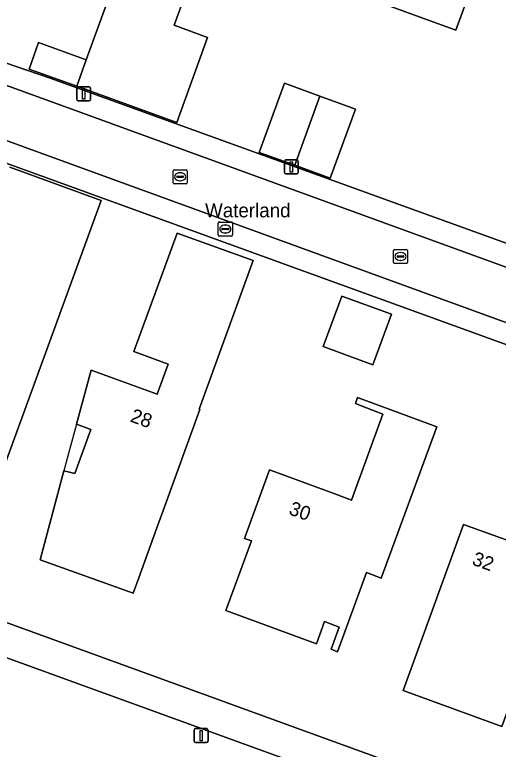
# Model space of a CAD drawing. Extents: x 155275 to 156265, y 382654 to 383635.
# Drawn here: x 155886.3 to 155920.8, y 382858.7 to 382911.1 of the extents above; entities that cross this region are included whole.
import ezdxf

# ---------------------------------------------------------------- set-up
doc = ezdxf.new("R2010")
doc.units = 0
for name, color, linetype in [('IMGEO_Brandkraan', 7, 'Continuous'), ('IMGEO_Erf', 7, 'Continuous'), ('IMGEO_Kolk', 7, 'Continuous'), ('IMGEO_Lichtmast', 7, 'Continuous'), ('IMGEO_Loofbos', 7, 'Continuous'), ('IMGEO_Openbare_ruimte_label', 7, 'Continuous'), ('IMGEO_Pand', 7, 'Continuous'), ('IMGEO_Pand_nummerreeks', 7, 'Continuous'), ('IMGEO_Pand_overbouw', 7, 'Continuous'), ('IMGEO_Rijbaan_lokaal_open', 7, 'Continuous'), ('IMGEO_Voetpad_open', 7, 'Continuous')]:
    doc.layers.add(name, color=color, linetype=linetype)

msp = doc.modelspace()

# ---------------------------------------------------------------- linework, layer by layer
at = {"layer": 'IMGEO_Brandkraan'}
for p, q in [((155900.794, 382895.371), (155900.794, 382896.223)), ((155900.869, 382896.297), (155901.721, 382896.297)), ((155901.282, 382896.077), (155901.307, 382896.077)), ((155901.795, 382896.223), (155901.795, 382895.371)), ((155901.053, 382895.791), (155901.053, 382895.803)), ((155901.491, 382895.754), (155901.093, 382895.754)), ((155901.096, 382895.84), (155901.494, 382895.84)), ((155901.305, 382895.517), (155901.28, 382895.517)), ((155901.537, 382895.803), (155901.537, 382895.791)), ((155901.721, 382895.297), (155900.869, 382895.297))]:
    msp.add_line(p, q, dxfattribs=at)
for points in [[(155900.794, 382895.371), (155900.794, 382896.223)], [(155900.869, 382896.297), (155901.721, 382896.297)], [(155901.795, 382896.223), (155901.795, 382895.371)], [(155901.721, 382895.297), (155900.869, 382895.297)]]:
    msp.add_lwpolyline(points, dxfattribs=at)
for centre, radius, start, end in [((155900.871, 382896.221), 0.0765, 91.552, 178.448), ((155900.871, 382896.221), 0.0765, 91.552, 178.448), ((155901.719, 382896.221), 0.0765, 1.552, 88.448), ((155901.719, 382896.221), 0.0765, 1.552, 88.448), ((155901.093, 382895.8), 0.0403, 85.8775, 175.7526), ((155901.09, 382895.79), 0.0366, 178.938, 274.7102), ((155901.494, 382895.797), 0.043, 264.8664, 352.4533), ((155901.498, 382895.802), 0.0386, 1.7309, 96.639), ((155900.871, 382895.373), 0.0765, 181.552, 268.448), ((155900.871, 382895.373), 0.0765, 181.552, 268.448), ((155901.719, 382895.373), 0.0765, 271.552, 358.448), ((155901.719, 382895.373), 0.0765, 271.552, 358.448)]:
    msp.add_arc(centre, radius, start, end, dxfattribs=at)
for centre, major_axis, ratio, start_param, end_param in [((155901.281, 382895.797), (-0.387, 0.002), 0.722429, 4.712389, 7.853982), ((155901.306, 382895.797), (-0.39, 0.002), 0.717154, 1.570796, 4.712389)]:
    msp.add_ellipse(centre, major_axis=major_axis, ratio=ratio, start_param=start_param, end_param=end_param, dxfattribs=at)
at = {"layer": 'IMGEO_Erf'}
for points in [[(155900.028, 382909.443), (155897.825, 382903.396), (155890.694, 382905.975), (155887.299, 382907.2), (155887.978, 382909.083), (155891.379, 382907.856), (155896.224, 382921.161), (155896.8, 382922.742), (155890.82, 382924.92), (155891.813, 382927.645), (155891.261, 382927.846), (155891.764, 382929.225), (155892.325, 382929.023), (155892.479, 382929.443), (155892.539, 382929.608), (155893.433, 382929.275), (155893.495, 382929.443), (155894.143, 382931.234), (155903.968, 382927.676), (155897.649, 382910.318)], [(155910.732, 382912.528), (155905.1, 382914.582), (155907.241, 382920.482), (155907.428, 382920.988), (155906.069, 382921.484), (155907.824, 382926.294), (155912.382, 382924.658), (155912.201, 382924.156), (155911.97, 382923.511), (155913.465, 382923.001), (155914.068, 382922.791), (155914.285, 382923.391), (155914.647, 382923.261), (155919.9, 382921.373), (155918.663, 382917.977), (155918.513, 382917.567), (155920.266, 382916.925), (155917.723, 382909.978)], [(155908.774, 382899.418), (155906.245, 382900.34), (155903.715, 382901.261), (155905.502, 382906.19), (155908.04, 382905.267), (155910.579, 382904.343)], [(155899.426, 382882.959), (155899.484, 382882.936), (155896.922, 382875.92), (155896.416, 382874.487), (155895.117, 382870.935), (155894.718, 382869.838), (155888.099, 382872.218), (155889.785, 382878.554), (155890.184, 382878.457), (155890.56, 382878.36), (155891.709, 382881.507), (155890.678, 382881.884), (155891.731, 382885.74), (155896.439, 382884.028), (155897.217, 382886.165), (155894.776, 382887.055), (155897.86, 382895.513), (155903.279, 382893.547)], [(155911.806, 382886.118), (155908.266, 382887.424), (155909.591, 382891.016), (155913.138, 382889.728)], [(155912.411, 382870.92), (155911.369, 382871.303), (155909.3, 382865.671), (155908.84, 382865.84), (155909.423, 382867.426), (155908.371, 382867.813), (155907.789, 382866.226), (155901.331, 382868.599), (155903.157, 382873.569), (155902.669, 382873.75), (155904.45, 382878.63), (155909.113, 382876.916), (155910.279, 382876.467), (155912.533, 382882.59), (155911.35, 382883.058), (155910.564, 382883.369), (155910.729, 382883.785), (155916.368, 382881.708)], [(155924.724, 382879.341), (155928.505, 382877.966), (155924.182, 382866.077), (155923.242, 382866.419), (155921.016, 382860.344), (155913.97, 382862.913), (155918.282, 382874.744), (155922.499, 382873.227)]]:
    msp.add_lwpolyline(points, close=True, dxfattribs=at)
for points in [[(155882.198, 382908.814), (155888.809, 382906.56), (155914.272, 382897.319), (155926.717, 382892.835), (155943.231, 382886.789), (155948.645, 382884.835), (155950.836, 382890.892), (155956.798, 382888.735), (155954.606, 382882.673), (155954.644, 382882.601), (155962.207, 382879.881), (155963.654, 382879.4), (155964.795, 382879.631), (155965.592, 382880.01), (155966.17, 382880.408), (155966.548, 382880.807), (155966.671, 382880.994), (155967.174, 382882.325), (155968.914, 382886.988), (155975.085, 382903.519)], [(155961.133, 382873.112), (155879.75, 382902.636)], [(155875.141, 382900.359), (155872.725, 382893.446), (155866.062, 382874.889), (155953.058, 382843.257), (155959.029, 382859.144), (155962.877, 382868.971)], [(155885.938, 382900.209), (155892.439, 382897.834), (155885.61, 382879.142)]]:
    msp.add_lwpolyline(points, dxfattribs=at)
at = {"layer": 'IMGEO_Kolk'}
for p, q in [((155897.569, 382899.096), (155897.569, 382899.948)), ((155897.644, 382900.022), (155898.496, 382900.022)), ((155898.057, 382899.802), (155898.082, 382899.802)), ((155898.57, 382899.948), (155898.57, 382899.096)), ((155897.828, 382899.516), (155897.828, 382899.528)), ((155898.266, 382899.479), (155897.868, 382899.479)), ((155897.871, 382899.565), (155898.269, 382899.565)), ((155898.08, 382899.242), (155898.055, 382899.242)), ((155898.312, 382899.528), (155898.312, 382899.516)), ((155898.496, 382899.022), (155897.644, 382899.022)), ((155913.286, 382893.413), (155913.286, 382894.265)), ((155913.361, 382894.339), (155914.213, 382894.339)), ((155913.774, 382894.119), (155913.799, 382894.119)), ((155914.287, 382894.265), (155914.287, 382893.413)), ((155913.545, 382893.833), (155913.545, 382893.845)), ((155913.983, 382893.796), (155913.585, 382893.796)), ((155913.588, 382893.882), (155913.986, 382893.882)), ((155913.797, 382893.559), (155913.772, 382893.559)), ((155914.029, 382893.845), (155914.029, 382893.833)), ((155914.213, 382893.339), (155913.361, 382893.339))]:
    msp.add_line(p, q, dxfattribs=at)
for points in [[(155897.569, 382899.096), (155897.569, 382899.948)], [(155897.644, 382900.022), (155898.496, 382900.022)], [(155898.57, 382899.948), (155898.57, 382899.096)], [(155898.496, 382899.022), (155897.644, 382899.022)], [(155913.286, 382893.413), (155913.286, 382894.265)], [(155913.361, 382894.339), (155914.213, 382894.339)], [(155914.287, 382894.265), (155914.287, 382893.413)], [(155914.213, 382893.339), (155913.361, 382893.339)]]:
    msp.add_lwpolyline(points, dxfattribs=at)
for centre, radius, start, end in [((155897.646, 382899.946), 0.0765, 91.552, 178.448), ((155897.646, 382899.946), 0.0765, 91.552, 178.448), ((155898.494, 382899.946), 0.0765, 1.552, 88.448), ((155898.494, 382899.946), 0.0765, 1.552, 88.448), ((155897.868, 382899.525), 0.0403, 85.8775, 175.7526), ((155897.865, 382899.515), 0.0366, 178.938, 274.7102), ((155898.269, 382899.522), 0.043, 264.8664, 352.4533), ((155898.273, 382899.527), 0.0386, 1.7309, 96.639), ((155897.646, 382899.098), 0.0765, 181.552, 268.448), ((155897.646, 382899.098), 0.0765, 181.552, 268.448), ((155898.494, 382899.098), 0.0765, 271.552, 358.448), ((155898.494, 382899.098), 0.0765, 271.552, 358.448), ((155913.363, 382894.263), 0.0765, 91.552, 178.448), ((155913.363, 382894.263), 0.0765, 91.552, 178.448), ((155914.211, 382894.263), 0.0765, 1.552, 88.448), ((155914.211, 382894.263), 0.0765, 1.552, 88.448), ((155913.363, 382893.415), 0.0765, 181.552, 268.448), ((155913.363, 382893.415), 0.0765, 181.552, 268.448), ((155913.585, 382893.842), 0.0403, 85.8775, 175.7526), ((155913.582, 382893.832), 0.0366, 178.938, 274.7102), ((155913.986, 382893.839), 0.043, 264.8664, 352.4533), ((155913.99, 382893.844), 0.0386, 1.7309, 96.639), ((155914.211, 382893.415), 0.0765, 271.552, 358.448), ((155914.211, 382893.415), 0.0765, 271.552, 358.448)]:
    msp.add_arc(centre, radius, start, end, dxfattribs=at)
for centre, major_axis, ratio, start_param, end_param in [((155898.056, 382899.522), (-0.387, 0.002), 0.722429, 4.712389, 7.853982), ((155898.081, 382899.522), (-0.39, 0.002), 0.717154, 1.570796, 4.712389), ((155913.773, 382893.839), (-0.387, 0.002), 0.722429, 4.712389, 7.853982), ((155913.798, 382893.839), (-0.39, 0.002), 0.717154, 1.570796, 4.712389)]:
    msp.add_ellipse(centre, major_axis=major_axis, ratio=ratio, start_param=start_param, end_param=end_param, dxfattribs=at)
at = {"layer": 'IMGEO_Lichtmast'}
for p, q in [((155890.695, 382905.029), (155890.695, 382905.829)), ((155890.695, 382905.829), (155890.695, 382905.029)), ((155890.795, 382905.929), (155891.585, 382905.929)), ((155891.585, 382905.929), (155890.795, 382905.929)), ((155891.685, 382905.829), (155891.685, 382905.029)), ((155891.685, 382905.029), (155891.685, 382905.829)), ((155891.585, 382904.929), (155890.795, 382904.929)), ((155890.795, 382904.929), (155891.585, 382904.929)), ((155905.608, 382900.719), (155906.398, 382900.719)), ((155906.398, 382900.719), (155905.608, 382900.719)), ((155905.508, 382899.819), (155905.508, 382900.619)), ((155905.508, 382900.619), (155905.508, 382899.819)), ((155906.498, 382900.619), (155906.498, 382899.819)), ((155906.498, 382899.819), (155906.498, 382900.619)), ((155906.398, 382899.719), (155905.608, 382899.719)), ((155905.608, 382899.719), (155906.398, 382899.719)), ((155899.071, 382859.287), (155899.071, 382860.087)), ((155899.071, 382860.087), (155899.071, 382859.287)), ((155899.171, 382860.187), (155899.961, 382860.187)), ((155899.961, 382860.187), (155899.171, 382860.187)), ((155900.061, 382860.087), (155900.061, 382859.287)), ((155900.061, 382859.287), (155900.061, 382860.087)), ((155899.961, 382859.187), (155899.171, 382859.187)), ((155899.171, 382859.187), (155899.961, 382859.187))]:
    msp.add_line(p, q, dxfattribs=at)
for points in [[(155891.115, 382905.804), (155891.265, 382905.804), (155891.265, 382905.054), (155891.115, 382905.054), (155891.115, 382905.804)], [(155905.928, 382900.594), (155906.078, 382900.594), (155906.078, 382899.844), (155905.928, 382899.844), (155905.928, 382900.594)], [(155899.491, 382860.062), (155899.641, 382860.062), (155899.641, 382859.312), (155899.491, 382859.312), (155899.491, 382860.062)]]:
    msp.add_lwpolyline(points, dxfattribs=at)
for centre, start, end in [((155890.795, 382905.829), 90, 180), ((155890.795, 382905.829), 90, 180), ((155891.585, 382905.829), 0, 90), ((155891.585, 382905.829), 360, 90), ((155890.795, 382905.029), 180, 270), ((155890.795, 382905.029), 180, 270), ((155891.585, 382905.029), 270, 0), ((155891.585, 382905.029), 270, 0), ((155905.608, 382900.619), 90, 180), ((155905.608, 382900.619), 90, 180), ((155906.398, 382900.619), 0, 90), ((155906.398, 382900.619), 360, 90), ((155905.608, 382899.819), 180, 270), ((155905.608, 382899.819), 180, 270), ((155906.398, 382899.819), 270, 0), ((155906.398, 382899.819), 270, 0), ((155899.171, 382860.087), 90, 180), ((155899.171, 382860.087), 90, 180), ((155899.961, 382860.087), 0, 90), ((155899.961, 382860.087), 360, 90), ((155899.171, 382859.287), 180, 270), ((155899.171, 382859.287), 180, 270), ((155899.961, 382859.287), 270, 0), ((155899.961, 382859.287), 270, 0)]:
    msp.add_arc(centre, 0.1, start, end, dxfattribs=at)
at = {"layer": 'IMGEO_Loofbos'}
msp.add_lwpolyline([(155962.277, 382837.428), (155865.28, 382872.649), (155863.949, 382873.132), (155772.846, 382906.212), (155660.759, 382947.032), (155649.875, 382951.072)], dxfattribs=at)
at = {"layer": 'IMGEO_Pand'}
for points in [[(155903.968, 382927.676), (155894.143, 382931.234), (155893.495, 382929.443), (155893.433, 382929.275), (155892.539, 382929.608), (155892.479, 382929.443), (155892.325, 382929.023), (155891.764, 382929.225), (155891.261, 382927.846), (155891.813, 382927.645), (155890.82, 382924.92), (155896.8, 382922.742), (155896.224, 382921.161), (155891.379, 382907.856), (155890.694, 382905.975), (155897.825, 382903.396), (155900.028, 382909.443), (155897.649, 382910.318)], [(155920.266, 382916.925), (155918.513, 382917.567), (155918.663, 382917.977), (155919.9, 382921.373), (155914.647, 382923.261), (155910.732, 382912.528), (155917.723, 382909.978)], [(155891.379, 382907.856), (155887.978, 382909.083), (155887.299, 382907.2), (155890.694, 382905.975)], [(155908.04, 382905.267), (155905.502, 382906.19), (155903.715, 382901.261), (155906.245, 382900.34)], [(155910.579, 382904.343), (155908.04, 382905.267), (155906.245, 382900.34), (155908.774, 382899.418)], [(155894.776, 382887.055), (155897.217, 382886.165), (155896.439, 382884.028), (155891.731, 382885.74), (155890.678, 382881.884), (155891.709, 382881.507), (155890.56, 382878.36), (155890.184, 382878.457), (155889.785, 382878.554), (155888.099, 382872.218), (155894.718, 382869.838), (155895.117, 382870.935), (155896.416, 382874.487), (155896.922, 382875.92), (155899.484, 382882.936), (155899.426, 382882.959), (155903.279, 382893.547), (155897.86, 382895.513)], [(155913.138, 382889.728), (155909.591, 382891.016), (155908.266, 382887.424), (155911.806, 382886.118)], [(155916.368, 382881.708), (155910.729, 382883.785), (155910.564, 382883.369), (155911.35, 382883.058), (155912.533, 382882.59), (155910.279, 382876.467), (155909.113, 382876.916), (155904.45, 382878.63), (155902.669, 382873.75), (155903.157, 382873.569), (155901.331, 382868.599), (155907.789, 382866.226), (155908.371, 382867.813), (155909.423, 382867.426), (155908.84, 382865.84), (155909.3, 382865.671), (155911.369, 382871.303), (155912.411, 382870.92)], [(155928.505, 382877.966), (155924.724, 382879.341), (155922.499, 382873.227), (155918.282, 382874.744), (155913.97, 382862.913), (155921.016, 382860.344), (155923.242, 382866.419), (155924.182, 382866.077)]]:
    msp.add_lwpolyline(points, close=True, dxfattribs=at)
msp.add_lwpolyline([(155885.61, 382879.142), (155892.439, 382897.834), (155885.938, 382900.209)], dxfattribs=at)
at = {"layer": 'IMGEO_Pand_overbouw'}
msp.add_lwpolyline([(155890.678, 382881.884), (155890.12, 382879.804), (155889.785, 382878.554), (155890.184, 382878.457), (155890.56, 382878.36), (155891.709, 382881.507)], close=True, dxfattribs=at)
at = {"layer": 'IMGEO_Rijbaan_lokaal_open'}
msp.add_lwpolyline([(155883.262, 382906.894), (155880.59, 382907.807), (155876.928, 382909.197), (155875.66, 382905.722), (155879.327, 382904.418), (155961.883, 382874.346), (155965.631, 382872.963), (155966.906, 382876.487), (155963.18, 382877.844), (155961.679, 382878.39)], close=True, dxfattribs=at)
at = {"layer": 'IMGEO_Voetpad_open'}
for points in [[(155881.151, 382909.445), (155880.59, 382907.807), (155883.262, 382906.894), (155961.679, 382878.39), (155962.207, 382879.881), (155954.644, 382882.601), (155954.606, 382882.673)], [(155954.606, 382882.673), (155948.645, 382884.835), (155943.231, 382886.789), (155926.717, 382892.835), (155914.272, 382897.319), (155888.809, 382906.56), (155882.198, 382908.814)], [(155961.349, 382872.983), (155961.883, 382874.346), (155879.327, 382904.418)], [(155879.75, 382902.636), (155961.133, 382873.112)], [(155866.062, 382874.889), (155864.759, 382875.363), (155863.949, 382873.132), (155865.28, 382872.649), (155962.277, 382837.428)], [(155963.446, 382839.517), (155959.518, 382840.914), (155958.763, 382841.182), (155954.694, 382842.662), (155954.45, 382842.751), (155953.058, 382843.257), (155866.062, 382874.889)]]:
    msp.add_lwpolyline(points, dxfattribs=at)

# ---------------------------------------------------------------- texts
at = {"layer": 'IMGEO_Openbare_ruimte_label'}
msp.add_text('Waterland', height=1, dxfattribs=at).set_placement((155899.849, 382896.628))
at = {"layer": 'IMGEO_Pand_nummerreeks'}
for s, rotation, p in [('28', 340.0152, (155894.447, 382882.092)), ('30', 339.8179, (155905.757, 382875.486)), ('32', 340.2146, (155918.821, 382871.893))]:
    msp.add_text(s, height=1, rotation=rotation, dxfattribs=at).set_placement(p)

doc.saveas('drawing.dxf')
